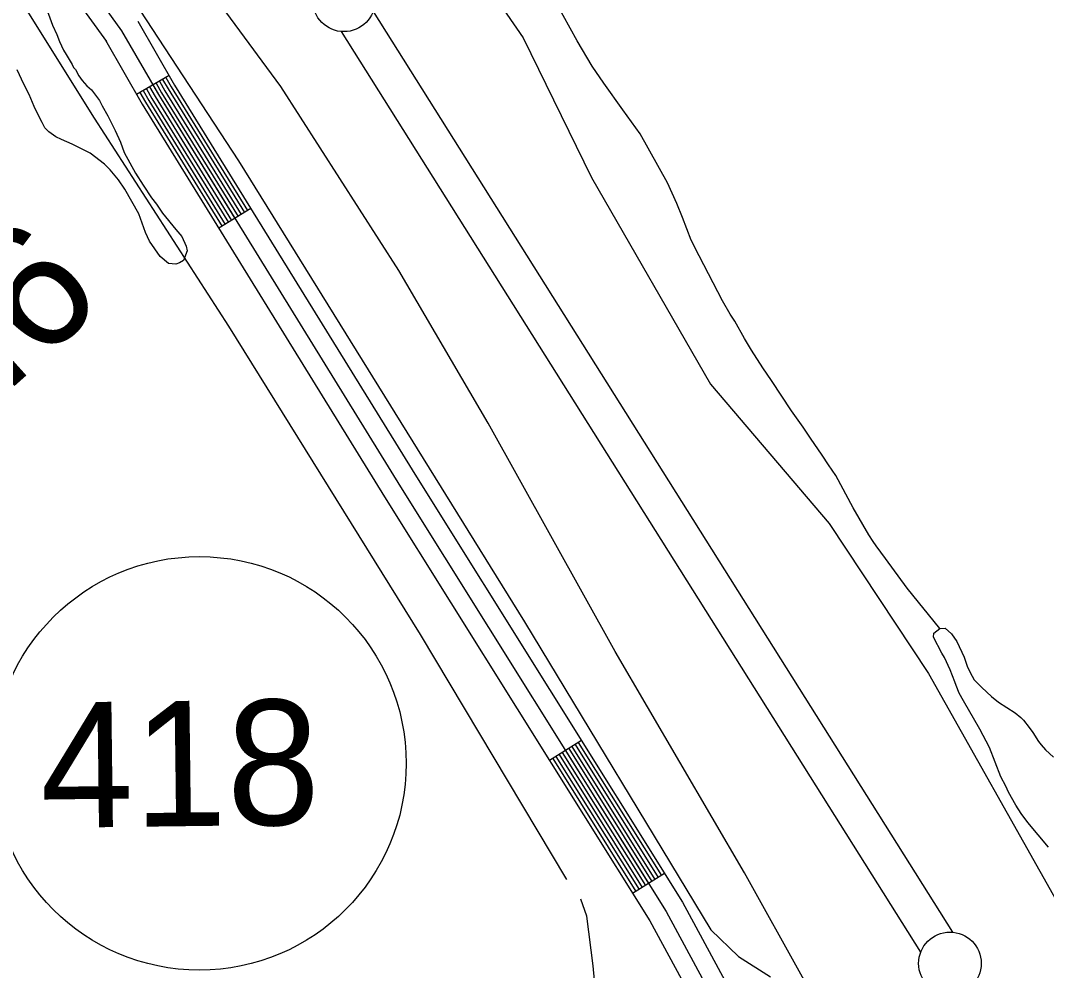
# Model space of a CAD drawing. Extents: x 3146026 to 3183936, y 897894 to 923344.
# Drawn here: x 3172756 to 3173575, y 904310 to 905069 of the extents above; entities that cross this region are included whole.
import ezdxf

# ---------------------------------------------------------------- set-up
doc = ezdxf.new("R2010")
doc.units = 0
for name, color, linetype in [('V-LEVE-TOET', 7, 'Continuous'), ('V-ROAD-CNTR', 7, 'Continuous'), ('V-ROAD-IDEN', 7, 'Continuous'), ('V-SITE-VEGE', 7, 'Continuous'), ('V-SURV-IDEN', 7, 'Continuous'), ('V-SURV-LINE', 7, 'Continuous'), ('V-TOPO-SHOR', 7, 'Continuous')]:
    doc.layers.add(name, color=color, linetype=linetype)

msp = doc.modelspace()

# ---------------------------------------------------------------- linework, layer by layer
at = {"layer": 'V-LEVE-TOET'}
for points in [[(3172529.34, 905786.37), (3172531.25, 905781.52), (3172531.38, 905768.55), (3172528.9, 905753.19), (3172526.19, 905732.05), (3172532.88, 905716.05), (3172545.56, 905698.22), (3172564.61, 905678.75), (3172610.03, 905628.61), (3172788.18, 905474.55), (3172938.44, 905328.02), (3173044.39, 905215.47), (3173079.44, 905167.58), (3173157.05, 905054.59), (3173211.71, 904943.13), (3173306.58, 904778.15), (3173401.36, 904667.06), (3173480.52, 904547.48), (3173582.49, 904366.5)], [(3173393.86, 904268.14), (3173391.51, 904277.33), (3173381.48, 904302.73), (3173333.85, 904388.21), (3173230.46, 904565.01), (3173129.1, 904747.18), (3173057.93, 904869.12), (3172963.75, 905015.73), (3172850.86, 905169.63), (3172773.33, 905260.07), (3172706.84, 905326.1), (3172578.77, 905443.56), (3172441.76, 905567.86)]]:
    msp.add_lwpolyline(points, dxfattribs=at)
at = {"layer": 'V-ROAD-CNTR'}
for p, q in [((3172874.68, 905024.53), (3172848.67, 905009.58)), ((3172939.84, 904918.41), (3172914.31, 904902.66)), ((3173203.64, 904493.78), (3173178.21, 904477.87)), ((3173269.94, 904387.81), (3173244.51, 904371.9))]:
    msp.add_line(p, q, dxfattribs=at)
for points in [[(3171474.82, 906480.11), (3171500.96, 906455.4), (3171756.43, 906191.93), (3172719.07, 905202.52), (3172746.01, 905174.6), (3172782.75, 905132.41), (3172808.44, 905099.78), (3172836.75, 905060.4)], [(3171464.52, 906469.21), (3171490.42, 906444.72), (3171745.67, 906181.48), (3172708.29, 905192.08), (3172734.95, 905164.46), (3172771.2, 905122.84), (3172796.46, 905090.76), (3172824.57, 905051.65)], [(3172849.76, 905067.88), (3172878.98, 905017.05), (3173071.94, 904704.27), (3173284.25, 904364.94), (3173318.13, 904302.31)], [(3172836.75, 905060.4), (3172866.09, 905009.37), (3173059.2, 904696.36), (3173271.28, 904357.38), (3173301.92, 904300.75), (3173323.11, 904254.97), (3173343.19, 904203.5), (3173359.21, 904153.07), (3173382.51, 904082.06), (3173390.13, 904052.43), (3173396.67, 903993.48), (3173420.32, 903725.78), (3173453.64, 903302.77)], [(3172823.75, 905052.93), (3172853.21, 905001.69), (3173046.46, 904688.44), (3173258.31, 904349.83), (3173288.5, 904294.03), (3173309.31, 904249.09), (3173329.04, 904198.5), (3173344.94, 904148.46), (3173368.11, 904077.85), (3173375.34, 904049.73), (3173381.74, 903991.99), (3173405.37, 903724.54), (3173438.59, 903302.81)], [(3172872.08, 905023.04), (3172876.4, 905015.51), (3172937.28, 904916.83)], [(3172856.47, 905014.06), (3172860.94, 905006.3), (3172921.97, 904907.38)], [(3172859.07, 905015.56), (3172863.52, 905007.83), (3172924.52, 904908.96)], [(3172861.68, 905017.06), (3172866.09, 905009.37), (3172927.07, 904910.53)], [(3172864.28, 905018.55), (3172868.67, 905010.91), (3172929.62, 904912.11)], [(3172866.88, 905020.05), (3172871.25, 905012.44), (3172932.18, 904913.68)], [(3172869.48, 905021.54), (3172873.83, 905013.98), (3172934.73, 904915.26)], [(3172851.27, 905011.07), (3172855.78, 905003.23), (3172916.86, 904904.23)], [(3172853.87, 905012.57), (3172858.36, 905004.76), (3172919.41, 904905.81)], [(3173198.55, 904490.6), (3173264.85, 904384.63)], [(3173201.1, 904492.19), (3173267.4, 904386.22)], [(3173185.84, 904482.64), (3173252.14, 904376.67)], [(3173188.38, 904484.23), (3173254.68, 904378.26)], [(3173190.92, 904485.82), (3173257.22, 904379.86)], [(3173193.47, 904487.41), (3173259.77, 904381.45)], [(3173196.01, 904489.01), (3173262.31, 904383.04)], [(3173180.75, 904479.46), (3173247.05, 904373.49)], [(3173183.29, 904481.05), (3173249.59, 904375.08)]]:
    msp.add_lwpolyline(points, dxfattribs=at)
at = {"layer": 'V-ROAD-IDEN'}
msp.add_circle((3172898.81, 904475.65), 165, dxfattribs=at)
at = {"layer": 'V-SITE-VEGE'}
for p, q in [((3173200.35, 905052.42), (3173183.39, 905082.6)), ((3173212.27, 905031.98), (3173200.35, 905052.42)), ((3173221.45, 905018.51), (3173212.27, 905031.98)), ((3173236.61, 904997.13), (3173221.45, 905018.51)), ((3173250.39, 904978.07), (3173236.61, 904997.13)), ((3173272.39, 904939.06), (3173250.39, 904978.07)), ((3173279.71, 904922.36), (3173272.39, 904939.06)), ((3173284.27, 904911.23), (3173279.71, 904922.36)), ((3173291.12, 904893.14), (3173284.27, 904911.23)), ((3173297.53, 904880.6), (3173291.12, 904893.14)), ((3173316.31, 904844.85), (3173297.53, 904880.6)), ((3173322.27, 904834.17), (3173316.31, 904844.85)), ((3173325.94, 904828.6), (3173322.27, 904834.17)), ((3173333.73, 904814.67), (3173325.94, 904828.6)), ((3173339.23, 904805.38), (3173333.73, 904814.67)), ((3173348.41, 904791.44), (3173339.23, 904805.38)), ((3173355.3, 904781.22), (3173348.41, 904791.44)), ((3173371.37, 904757.06), (3173355.3, 904781.22)), ((3173380.55, 904744.05), (3173371.37, 904757.06)), ((3173386.52, 904735.22), (3173380.55, 904744.05)), ((3173395.7, 904721.74), (3173386.52, 904735.22)), ((3173400.75, 904713.84), (3173395.7, 904721.74)), ((3173406.72, 904705.48), (3173400.75, 904713.84)), ((3173420.46, 904679.48), (3173406.72, 904705.48)), ((3173432.84, 904658.12), (3173420.46, 904679.48)), ((3173436.45, 904652.79), (3173432.84, 904658.12)), ((3173438.81, 904649.29), (3173436.45, 904652.79)), ((3173446.16, 904639.06), (3173438.81, 904649.29)), ((3173463.62, 904615.36), (3173446.16, 904639.06)), ((3173489.56, 904583.2), (3173463.62, 904615.36)), ((3173484.75, 904579.64), (3173489.56, 904583.2)), ((3173484.53, 904576.25), (3173484.75, 904579.64)), ((3173491.25, 904563.64), (3173484.53, 904576.25)), ((3173493.22, 904560.23), (3173491.25, 904563.64)), ((3173497.96, 904550.23), (3173493.22, 904560.23)), ((3173501.7, 904540.83), (3173497.96, 904550.23)), ((3173502.68, 904537.83), (3173501.7, 904540.83)), ((3173505.04, 904531.63), (3173502.68, 904537.83)), ((3173508.4, 904525.42), (3173505.04, 904531.63)), ((3173521.64, 904502.8), (3173508.4, 904525.42)), ((3173529.34, 904488.18), (3173521.64, 904502.8)), ((3173538.39, 904464.98), (3173529.34, 904488.18)), ((3173542.34, 904457.38), (3173538.39, 904464.98)), ((3173544.51, 904452.58), (3173542.34, 904457.38)), ((3173550.24, 904442.17), (3173544.51, 904452.58)), ((3173554.6, 904435.56), (3173550.24, 904442.17)), ((3173559.94, 904428.54), (3173554.6, 904435.56)), ((3173576.2, 904408.7), (3173559.94, 904428.54))]:
    msp.add_line(p, q, dxfattribs=at)
msp.add_lwpolyline([(3172775.56, 905081.55), (3172781.53, 905064.76), (3172785.06, 905057.25), (3172787.16, 905051.89), (3172790.33, 905044.75), (3172792.45, 905041.52), (3172797.4, 905033.29), (3172798.46, 905031.15), (3172799.87, 905029.36), (3172802.7, 905024.35), (3172805.17, 905020.77), (3172809.07, 905016.47), (3172812.62, 905013.24), (3172818.99, 905004.65), (3172821.11, 905000.36), (3172825.7, 904992.49), (3172831.69, 904980.69), (3172835.92, 904971.39), (3172838.73, 904963.18), (3172847.91, 904946.72), (3172853.92, 904937.06), (3172860.63, 904927.04), (3172864.53, 904922.03), (3172869.48, 904914.87), (3172880.1, 904901.62), (3172884.71, 904896.24), (3172888.23, 904888.38), (3172888.92, 904884.81), (3172886.03, 904876.98), (3172882.81, 904875.22), (3172879.95, 904874.16), (3172874.25, 904874.55), (3172867.5, 904880.29), (3172859.01, 904892.46), (3172855.84, 904899.26), (3172850.58, 904914.26), (3172839.28, 904933.94), (3172834.33, 904941.45), (3172827.6, 904949.33), (3172822.99, 904953.99), (3172811.63, 904962.62), (3172797.4, 904969.83), (3172788.87, 904973.44), (3172784.24, 904975.6), (3172778.56, 904979.56), (3172775.37, 904982.78), (3172773.25, 904987.08), (3172769.02, 904995.3), (3172766.91, 904999.95), (3172763.04, 905009.6), (3172758.81, 905017.82), (3172753.52, 905029.26)], dxfattribs=at)
at = {"layer": 'V-SURV-LINE'}
for points in [[(3173037.48, 905075.7), (3173499.74, 904340.91)], [(3173474.36, 904324.92), (3173012.1, 905059.72)]]:
    msp.add_lwpolyline(points, dxfattribs=at)
for centre in [(3173014.15, 905084.63), (3173497.69, 904316)]:
    msp.add_circle(centre, 25, dxfattribs=at)
at = {"layer": 'V-TOPO-SHOR'}
for points in [[(3172320.03, 905635.69), (3172695.91, 905258.62), (3172810.69, 905139.75), (3172831.55, 905107.14), (3172929.99, 904956.64), (3173158.2, 904588.63), (3173306.87, 904342.69), (3173329.07, 904321.42), (3173354.5, 904305.23)], [(3173192.09, 904382.94), (3173075.18, 904578.4), (3172922.38, 904824.45), (3172815.04, 904990.7), (3172753.52, 905089.54), (3172731.59, 905121.15), (3172700.56, 905160.23), (3172606.91, 905256.82), (3172414.58, 905455.3)], [(3173576.2, 904408.7), (3173559.94, 904428.54), (3173554.6, 904435.56), (3173550.24, 904442.17), (3173544.51, 904452.58), (3173542.34, 904457.38), (3173538.39, 904464.98), (3173529.34, 904488.18), (3173521.64, 904502.8), (3173508.4, 904525.42), (3173505.04, 904531.63), (3173502.68, 904537.83), (3173501.7, 904540.83), (3173497.96, 904550.23), (3173493.22, 904560.23), (3173491.25, 904563.64), (3173484.53, 904576.25), (3173484.75, 904579.64), (3173489.56, 904583.2), (3173493.75, 904583.58), (3173498.91, 904578.96), (3173503.07, 904572.95), (3173508.99, 904560.34), (3173511.74, 904552.35), (3173515.29, 904545.34), (3173517.07, 904542.34), (3173523.22, 904536.12), (3173530.97, 904528.89), (3173536.53, 904524.47), (3173549.66, 904516.01), (3173554.22, 904512.2), (3173556.41, 904509.99), (3173560.96, 904504.18), (3173563.74, 904500.37), (3173568.29, 904493.16), (3173570.47, 904490.35), (3173574.04, 904486.54), (3173580.19, 904480.52)], [(3173280.46, 903299.76), (3173249.37, 903887.04), (3173242.08, 904003.07), (3173213.03, 904314.13), (3173207.87, 904353.57), (3173203.05, 904367.14)]]:
    msp.add_lwpolyline(points, dxfattribs=at)

# ---------------------------------------------------------------- texts
at = {"layer": 'V-ROAD-IDEN'}
msp.add_text('418', height=100, rotation=0.70938, dxfattribs=at).set_placement((3172772.28, 904424.08))
at = {"layer": 'V-SURV-IDEN'}
msp.add_text('236+01.6', height=100, rotation=41.85559, dxfattribs=at).set_placement((3172407.02, 904468.38))

doc.saveas('drawing.dxf')
